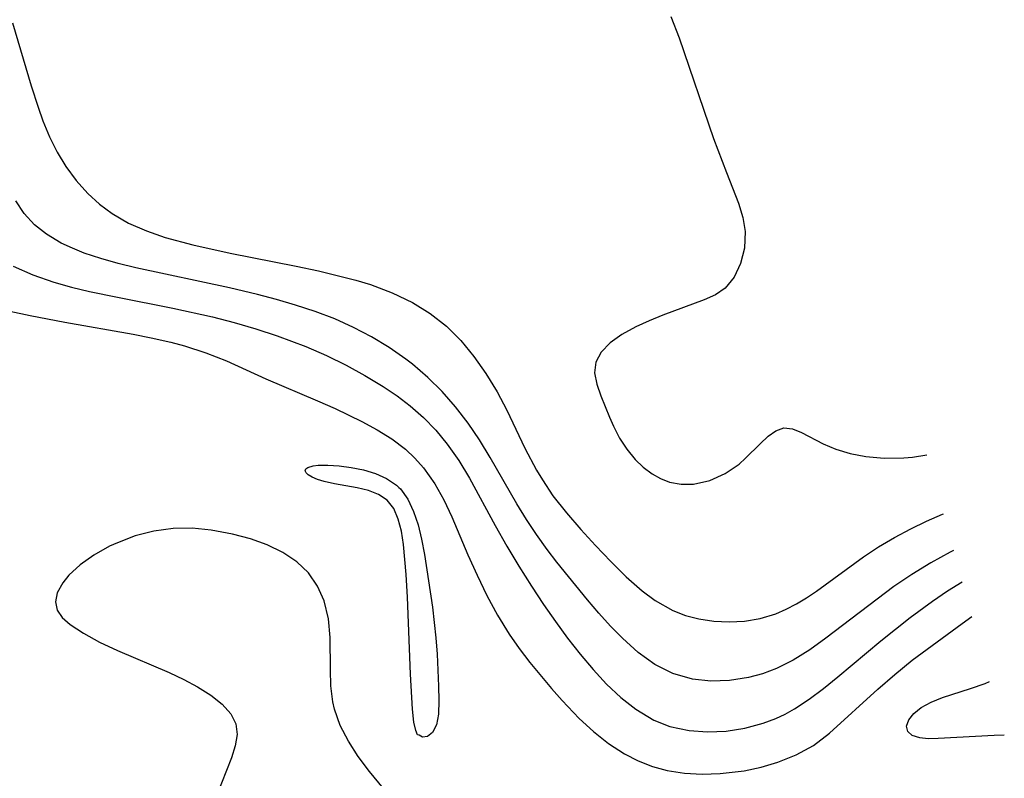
# Model space of a CAD drawing. Header units: metres. Extents: x 1073367 to 1082519, y 1569854 to 1574957.
# Tile 832 of 1056: x 1082026 to 1082106, y 1571749 to 1571811. Entities that reach past the tile are written whole.
import ezdxf

# ---------------------------------------------------------------- set-up
doc = ezdxf.new("R2010")
doc.units = ezdxf.units.M
doc.layers.add('CGG_CurvaNivelLidar_v1', color=253, linetype='Continuous', lineweight=30)

msp = doc.modelspace()

# ---------------------------------------------------------------- linework, layer by layer
at = {"layer": 'CGG_CurvaNivelLidar_v1'}
for p, q in [((1082079.1058, 1571810.9936, 77), (1082079.7686, 1571809.2431, 77)), ((1082025.2095, 1571810.4691, 76.5), (1082026.7425, 1571805.3139, 76.5)), ((1082079.7686, 1571809.2431, 77), (1082082.599, 1571801.0049, 77)), ((1082026.7425, 1571805.3139, 76.5), (1082027.3116, 1571803.5624, 76.5)), ((1082027.3116, 1571803.5624, 76.5), (1082027.7171, 1571802.4385, 76.5)), ((1082027.7171, 1571802.4385, 76.5), (1082028.2582, 1571801.1295, 76.5)), ((1082028.2582, 1571801.1295, 76.5), (1082028.8735, 1571799.8778, 76.5)), ((1082082.599, 1571801.0049, 77), (1082083.6435, 1571798.2271, 77)), ((1082028.8735, 1571799.8778, 76.5), (1082029.5795, 1571798.6994, 76.5)), ((1082029.5795, 1571798.6994, 76.5), (1082030.4377, 1571797.5505, 76.5)), ((1082083.6435, 1571798.2271, 77), (1082084.6322, 1571795.7122, 77)), ((1082030.4377, 1571797.5505, 76.5), (1082031.3968, 1571796.4978, 76.5)), ((1082031.3968, 1571796.4978, 76.5), (1082032.3417, 1571795.628, 76.5)), ((1082026.1867, 1571794.8617, 76), (1082025.4961, 1571795.9031, 76)), ((1082032.3417, 1571795.628, 76.5), (1082033.3659, 1571794.8566, 76.5)), ((1082084.6322, 1571795.7122, 77), (1082084.9991, 1571794.5293, 77)), ((1082027.0304, 1571793.9451, 76), (1082026.1867, 1571794.8617, 76)), ((1082033.3659, 1571794.8566, 76.5), (1082034.7207, 1571794.0759, 76.5)), ((1082028.012, 1571793.1579, 76), (1082027.0304, 1571793.9451, 76)), ((1082034.7207, 1571794.0759, 76.5), (1082036.1808, 1571793.435, 76.5)), ((1082084.9991, 1571794.5293, 77), (1082085.1939, 1571793.3857, 77)), ((1082029.2069, 1571792.4439, 76), (1082028.012, 1571793.1579, 76)), ((1082036.1808, 1571793.435, 76.5), (1082037.7203, 1571792.9012, 76.5)), ((1082085.1939, 1571793.3857, 77), (1082085.1296, 1571792.0274, 77)), ((1082030.1307, 1571792.0079, 76), (1082029.2069, 1571792.4439, 76)), ((1082037.7203, 1571792.9012, 76.5), (1082039.9771, 1571792.2827, 76.5)), ((1082039.9771, 1571792.2827, 76.5), (1082043.0247, 1571791.6216, 76.5)), ((1082031.1007, 1571791.6221, 76), (1082030.1307, 1571792.0079, 76)), ((1082032.4615, 1571791.166, 76), (1082031.1007, 1571791.6221, 76)), ((1082043.0247, 1571791.6216, 76.5), (1082048.4436, 1571790.5505, 76.5)), ((1082085.1296, 1571792.0274, 77), (1082084.7988, 1571790.7563, 77)), ((1082033.8743, 1571790.765, 76), (1082032.4615, 1571791.166, 76)), ((1082035.3261, 1571790.4048, 76), (1082033.8743, 1571790.765, 76)), ((1082084.7988, 1571790.7563, 77), (1082084.2824, 1571789.6417, 77)), ((1082025.2628, 1571790.5476, 75.5), (1082026.8753, 1571789.8307, 75.5)), ((1082026.8753, 1571789.8307, 75.5), (1082028.5945, 1571789.2412, 75.5)), ((1082042.9689, 1571788.7655, 76), (1082035.3261, 1571790.4048, 76)), ((1082048.4436, 1571790.5505, 76.5), (1082050.2744, 1571790.1546, 76.5)), ((1082050.2744, 1571790.1546, 76.5), (1082053.3183, 1571789.4023, 76.5)), ((1082028.5945, 1571789.2412, 75.5), (1082030.0406, 1571788.8378, 75.5)), ((1082053.3183, 1571789.4023, 76.5), (1082054.5307, 1571789.0354, 76.5)), ((1082054.5307, 1571789.0354, 76.5), (1082056.2874, 1571788.3735, 76.5)), ((1082084.2824, 1571789.6417, 77), (1082083.5357, 1571788.736, 77)), ((1082030.0406, 1571788.8378, 75.5), (1082031.5239, 1571788.4822, 75.5)), ((1082031.5239, 1571788.4822, 75.5), (1082033.8152, 1571788.0031, 75.5)), ((1082045.2696, 1571788.2217, 76), (1082042.9689, 1571788.7655, 76)), ((1082046.8278, 1571787.8126, 76), (1082045.2696, 1571788.2217, 76)), ((1082056.2874, 1571788.3735, 76.5), (1082057.954, 1571787.5668, 76.5)), ((1082083.5357, 1571788.736, 77), (1082082.7531, 1571788.212, 77)), ((1082033.8152, 1571788.0031, 75.5), (1082038.3426, 1571787.118, 75.5)), ((1082048.3692, 1571787.3656, 76), (1082046.8278, 1571787.8126, 76)), ((1082057.954, 1571787.5668, 76.5), (1082059.4018, 1571786.6759, 76.5)), ((1082081.8211, 1571787.7864, 77), (1082078.4524, 1571786.5339, 77)), ((1082082.7531, 1571788.212, 77), (1082081.8211, 1571787.7864, 77)), ((1082025.0043, 1571786.8624, 75), (1082026.6684, 1571786.4982, 75)), ((1082038.3426, 1571787.118, 75.5), (1082041.5776, 1571786.3915, 75.5)), ((1082049.9995, 1571786.8322, 76), (1082048.3692, 1571787.3656, 76)), ((1082051.593, 1571786.2253, 76), (1082049.9995, 1571786.8322, 76)), ((1082059.4018, 1571786.6759, 76.5), (1082060.7277, 1571785.6362, 76.5)), ((1082026.6684, 1571786.4982, 75), (1082029.4945, 1571785.961, 75)), ((1082029.4945, 1571785.961, 75), (1082035.1018, 1571784.9889, 75)), ((1082041.5776, 1571786.3915, 75.5), (1082043.3691, 1571785.922, 75.5)), ((1082043.3691, 1571785.922, 75.5), (1082045.1422, 1571785.4043, 75.5)), ((1082053.1279, 1571785.5326, 76), (1082051.593, 1571786.2253, 76)), ((1082077.3156, 1571786.0783, 77), (1082076.2238, 1571785.5783, 77)), ((1082078.4524, 1571786.5339, 77), (1082077.3156, 1571786.0783, 77)), ((1082045.1422, 1571785.4043, 75.5), (1082046.8925, 1571784.8371, 75.5)), ((1082054.6126, 1571784.7526, 76), (1082053.1279, 1571785.5326, 76)), ((1082060.7277, 1571785.6362, 76.5), (1082061.9007, 1571784.4557, 76.5)), ((1082076.2238, 1571785.5783, 77), (1082075.0978, 1571784.952, 77)), ((1082035.1018, 1571784.9889, 75), (1082036.5746, 1571784.6918, 75)), ((1082036.5746, 1571784.6918, 75), (1082038.1747, 1571784.3177, 75)), ((1082038.1747, 1571784.3177, 75), (1082039.3007, 1571784.0114, 75)), ((1082046.8925, 1571784.8371, 75.5), (1082049.2281, 1571783.9697, 75.5)), ((1082056.0427, 1571783.8886, 76), (1082054.6126, 1571784.7526, 76)), ((1082061.9007, 1571784.4557, 76.5), (1082062.9665, 1571783.1578, 76.5)), ((1082074.1326, 1571784.2589, 77), (1082073.3917, 1571783.5005, 77)), ((1082075.0978, 1571784.952, 77), (1082074.1326, 1571784.2589, 77)), ((1082039.3007, 1571784.0114, 75), (1082041.0451, 1571783.4516, 75)), ((1082041.0451, 1571783.4516, 75), (1082042.7301, 1571782.7979, 75)), ((1082049.2281, 1571783.9697, 75.5), (1082050.9271, 1571783.2262, 75.5)), ((1082057.41, 1571782.9386, 76), (1082056.0427, 1571783.8886, 76)), ((1082073.3917, 1571783.5005, 77), (1082072.9516, 1571782.6748, 77)), ((1082042.7301, 1571782.7979, 75), (1082045.9518, 1571781.3157, 75)), ((1082050.9271, 1571783.2262, 75.5), (1082052.5164, 1571782.4395, 75.5)), ((1082057.9495, 1571782.5227, 76), (1082057.41, 1571782.9386, 76)), ((1082062.9665, 1571783.1578, 76.5), (1082063.9702, 1571781.7504, 76.5)), ((1082072.9516, 1571782.6748, 77), (1082072.8642, 1571781.8147, 77)), ((1082052.5164, 1571782.4395, 75.5), (1082054.0607, 1571781.5922, 75.5)), ((1082059.2075, 1571781.4415, 76), (1082057.9495, 1571782.5227, 76)), ((1082072.8642, 1571781.8147, 77), (1082073.0348, 1571780.8946, 77)), ((1082045.9518, 1571781.3157, 75), (1082050.1868, 1571779.519, 75)), ((1082054.0607, 1571781.5922, 75.5), (1082055.5547, 1571780.6889, 75.5)), ((1082060.3875, 1571780.2726, 76), (1082059.2075, 1571781.4415, 76)), ((1082063.9702, 1571781.7504, 76.5), (1082064.881, 1571780.2665, 76.5)), ((1082055.5547, 1571780.6889, 75.5), (1082056.69, 1571779.9335, 75.5)), ((1082061.4897, 1571779.0253, 76), (1082060.3875, 1571780.2726, 76)), ((1082064.881, 1571780.2665, 76.5), (1082065.6692, 1571778.7561, 76.5)), ((1082073.0348, 1571780.8946, 77), (1082073.3711, 1571779.9187, 77)), ((1082050.1868, 1571779.519, 75), (1082051.6254, 1571778.8786, 75)), ((1082056.69, 1571779.9335, 75.5), (1082057.773, 1571779.1202, 75.5)), ((1082073.3711, 1571779.9187, 77), (1082074.0888, 1571778.1703, 77)), ((1082051.6254, 1571778.8786, 75), (1082053.8192, 1571777.8302, 75)), ((1082057.773, 1571779.1202, 75.5), (1082058.8654, 1571778.1572, 75.5)), ((1082062.5095, 1571777.7039, 76), (1082061.4897, 1571779.0253, 76)), ((1082065.6692, 1571778.7561, 76.5), (1082067.1496, 1571775.6525, 76.5)), ((1082053.8192, 1571777.8302, 75), (1082055.0776, 1571777.1511, 75)), ((1082058.8654, 1571778.1572, 75.5), (1082059.8779, 1571777.1074, 75.5)), ((1082074.0888, 1571778.1703, 77), (1082074.4098, 1571777.4416, 77)), ((1082055.0776, 1571777.1511, 75), (1082056.2725, 1571776.4016, 75)), ((1082059.8779, 1571777.1074, 75.5), (1082060.808, 1571775.9767, 75.5)), ((1082063.4393, 1571776.3216, 76), (1082062.5095, 1571777.7039, 76)), ((1082074.4098, 1571777.4416, 77), (1082074.9061, 1571776.4722, 77)), ((1082087.0576, 1571776.6154, 77), (1082087.7051, 1571777.0715, 77)), ((1082087.7051, 1571777.0715, 77), (1082088.3542, 1571777.2955, 77)), ((1082088.3542, 1571777.2955, 77), (1082089.0555, 1571777.2237, 77)), ((1082089.0555, 1571777.2237, 77), (1082089.8025, 1571776.9137, 77)), ((1082056.2725, 1571776.4016, 75), (1082057.3807, 1571775.5552, 75)), ((1082064.3092, 1571774.8902, 76), (1082063.4393, 1571776.3216, 76)), ((1082074.9061, 1571776.4722, 77), (1082075.4883, 1571775.548, 77)), ((1082086.3984, 1571776.0047, 77), (1082087.0576, 1571776.6154, 77)), ((1082089.8025, 1571776.9137, 77), (1082091.5646, 1571775.9875, 77)), ((1082057.3807, 1571775.5552, 75), (1082058.1522, 1571774.8294, 75)), ((1082060.808, 1571775.9767, 75.5), (1082061.7506, 1571774.6236, 75.5)), ((1082067.1496, 1571775.6525, 76.5), (1082068.1023, 1571773.8497, 76.5)), ((1082075.4883, 1571775.548, 77), (1082076.168, 1571774.7092, 77)), ((1082085.2178, 1571774.8193, 77), (1082086.3984, 1571776.0047, 77)), ((1082091.5646, 1571775.9875, 77), (1082092.6163, 1571775.5611, 77)), ((1082092.6163, 1571775.5611, 77), (1082093.7851, 1571775.2104, 77)), ((1082058.1522, 1571774.8294, 75), (1082058.8555, 1571774.0343, 75)), ((1082061.7506, 1571774.6236, 75.5), (1082062.614, 1571773.1992, 75.5)), ((1082066.4983, 1571771.0787, 76), (1082064.3092, 1571774.8902, 76)), ((1082076.168, 1571774.7092, 77), (1082076.8365, 1571774.0838, 77)), ((1082084.6822, 1571774.3446, 77), (1082085.2178, 1571774.8193, 77)), ((1082093.7851, 1571775.2104, 77), (1082095.0461, 1571774.9587, 77)), ((1082095.0461, 1571774.9587, 77), (1082096.5714, 1571774.8196, 77)), ((1082096.5714, 1571774.8196, 77), (1082098.1582, 1571774.8467, 77)), ((1082098.1582, 1571774.8467, 77), (1082098.8907, 1571774.9153, 77)), ((1082098.8907, 1571774.9153, 77), (1082100.0414, 1571775.0951, 77)), ((1082049.1756, 1571773.7858, 74.5), (1082049.2225, 1571773.9394, 74.5)), ((1082049.2477, 1571773.6191, 74.5), (1082049.1756, 1571773.7858, 74.5)), ((1082049.2225, 1571773.9394, 74.5), (1082049.3793, 1571774.069, 74.5)), ((1082049.3793, 1571774.069, 74.5), (1082049.8205, 1571774.2008, 74.5)), ((1082049.8205, 1571774.2008, 74.5), (1082050.2478, 1571774.2436, 74.5)), ((1082050.2478, 1571774.2436, 74.5), (1082051.0401, 1571774.2496, 74.5)), ((1082051.0401, 1571774.2496, 74.5), (1082051.9511, 1571774.19, 74.5)), ((1082051.9511, 1571774.19, 74.5), (1082052.9307, 1571774.0631, 74.5)), ((1082052.9307, 1571774.0631, 74.5), (1082053.9343, 1571773.8608, 74.5)), ((1082053.9343, 1571773.8608, 74.5), (1082054.9193, 1571773.5683, 74.5)), ((1082058.8555, 1571774.0343, 75), (1082059.7775, 1571772.7318, 75)), ((1082068.1023, 1571773.8497, 76.5), (1082068.5838, 1571773.0391, 76.5)), ((1082076.8365, 1571774.0838, 77), (1082077.5635, 1571773.553, 77)), ((1082083.5515, 1571773.5753, 77), (1082084.6822, 1571774.3446, 77)), ((1082049.4285, 1571773.4513, 74.5), (1082049.2477, 1571773.6191, 74.5)), ((1082049.7354, 1571773.2729, 74.5), (1082049.4285, 1571773.4513, 74.5)), ((1082050.1923, 1571773.083, 74.5), (1082049.7354, 1571773.2729, 74.5)), ((1082050.7412, 1571772.9143, 74.5), (1082050.1923, 1571773.083, 74.5)), ((1082051.5858, 1571772.7301, 74.5), (1082050.7412, 1571772.9143, 74.5)), ((1082054.9193, 1571773.5683, 74.5), (1082055.8424, 1571773.1628, 74.5)), ((1082055.8424, 1571773.1628, 74.5), (1082056.6566, 1571772.6125, 74.5)), ((1082062.614, 1571773.1992, 75.5), (1082064.7274, 1571769.3026, 75.5)), ((1082068.5838, 1571773.0391, 76.5), (1082069.4501, 1571771.7486, 76.5)), ((1082077.5635, 1571773.553, 77), (1082078.2548, 1571773.1596, 77)), ((1082078.2548, 1571773.1596, 77), (1082078.9789, 1571772.8701, 77)), ((1082080.9424, 1571772.6943, 77), (1082082.284, 1571773.0019, 77)), ((1082082.284, 1571773.0019, 77), (1082083.5515, 1571773.5753, 77)), ((1082053.4418, 1571772.3981, 74.5), (1082051.5858, 1571772.7301, 74.5)), ((1082054.3541, 1571772.1753, 74.5), (1082053.4418, 1571772.3981, 74.5)), ((1082055.1887, 1571771.8565, 74.5), (1082054.3541, 1571772.1753, 74.5)), ((1082056.6566, 1571772.6125, 74.5), (1082056.8496, 1571772.4352, 74.5)), ((1082056.8496, 1571772.4352, 74.5), (1082056.9805, 1571772.2998, 74.5)), ((1082056.9805, 1571772.2998, 74.5), (1082057.587, 1571771.4573, 74.5)), ((1082059.7775, 1571772.7318, 75), (1082060.521, 1571771.4171, 75)), ((1082078.9789, 1571772.8701, 77), (1082079.9476, 1571772.683, 77)), ((1082079.9476, 1571772.683, 77), (1082080.9424, 1571772.6943, 77)), ((1082055.8888, 1571771.3875, 74.5), (1082055.1887, 1571771.8565, 74.5)), ((1082056.422, 1571770.7016, 74.5), (1082055.8888, 1571771.3875, 74.5)), ((1082057.587, 1571771.4573, 74.5), (1082058.0516, 1571770.466, 74.5)), ((1082060.521, 1571771.4171, 75), (1082061.1815, 1571770.0323, 75)), ((1082069.4501, 1571771.7486, 76.5), (1082070.5537, 1571770.3377, 76.5)), ((1082056.7937, 1571769.8401, 74.5), (1082056.422, 1571770.7016, 74.5)), ((1082067.2861, 1571769.809, 76), (1082066.4983, 1571771.0787, 76)), ((1082057.0463, 1571768.8452, 74.5), (1082056.7937, 1571769.8401, 74.5)), ((1082058.0516, 1571770.466, 74.5), (1082058.4107, 1571769.3643, 74.5)), ((1082061.1815, 1571770.0323, 75), (1082062.4934, 1571766.9035, 75)), ((1082068.114, 1571768.5661, 76), (1082067.2861, 1571769.809, 76)), ((1082070.5537, 1571770.3377, 76.5), (1082071.7319, 1571768.9885, 76.5)), ((1082100.02, 1571769.6641, 76.5), (1082101.3217, 1571770.2277, 76.5)), ((1082101.3217, 1571770.2277, 76.5), (1082101.408, 1571770.26, 76.5)), ((1082038.3714, 1571769.0767, 75), (1082036.7916, 1571768.8571, 75)), ((1082039.9282, 1571769.0912, 75), (1082038.3714, 1571769.0767, 75)), ((1082041.4866, 1571768.9396, 75), (1082039.9282, 1571769.0912, 75)), ((1082043.2332, 1571768.61, 75), (1082041.4866, 1571768.9396, 75)), ((1082058.4107, 1571769.3643, 74.5), (1082058.6946, 1571768.1828, 74.5)), ((1082064.7274, 1571769.3026, 75.5), (1082065.6747, 1571767.629, 75.5)), ((1082071.7319, 1571768.9885, 76.5), (1082072.9452, 1571767.6753, 76.5)), ((1082097.4069, 1571768.3367, 76.5), (1082098.7462, 1571769.0492, 76.5)), ((1082098.7462, 1571769.0492, 76.5), (1082100.02, 1571769.6641, 76.5)), ((1082035.2593, 1571768.4555, 75), (1082033.8023, 1571767.9026, 75)), ((1082036.7916, 1571768.8571, 75), (1082035.2593, 1571768.4555, 75)), ((1082044.6867, 1571768.2184, 75), (1082043.2332, 1571768.61, 75)), ((1082046.0714, 1571767.7213, 75), (1082044.6867, 1571768.2184, 75)), ((1082057.2158, 1571767.7507, 74.5), (1082057.0463, 1571768.8452, 74.5)), ((1082058.6946, 1571768.1828, 74.5), (1082058.9285, 1571766.9454, 74.5)), ((1082068.9816, 1571767.3545, 76), (1082068.114, 1571768.5661, 76)), ((1082096.1075, 1571767.5727, 76.5), (1082097.4069, 1571768.3367, 76.5)), ((1082033.1688, 1571767.6052, 75), (1082031.8888, 1571766.8863, 75)), ((1082033.8023, 1571767.9026, 75), (1082033.1688, 1571767.6052, 75)), ((1082047.3539, 1571767.0988, 75), (1082046.0714, 1571767.7213, 75)), ((1082057.4311, 1571765.3112, 74.5), (1082057.2158, 1571767.7507, 74.5)), ((1082065.6747, 1571767.629, 75.5), (1082066.6663, 1571765.9716, 75.5)), ((1082069.7807, 1571766.3098, 76), (1082068.9816, 1571767.3545, 76)), ((1082072.9452, 1571767.6753, 76.5), (1082074.1878, 1571766.364, 76.5)), ((1082094.8562, 1571766.7547, 76.5), (1082096.1075, 1571767.5727, 76.5)), ((1082102.2382, 1571767.2735, 76), (1082101.9645, 1571767.1394, 76)), ((1082031.8888, 1571766.8863, 75), (1082030.7616, 1571766.088, 75)), ((1082048.4832, 1571766.3389, 75), (1082047.3539, 1571767.0988, 75)), ((1082058.9285, 1571766.9454, 74.5), (1082059.5924, 1571762.6266, 74.5)), ((1082062.4934, 1571766.9035, 75), (1082063.2417, 1571765.2339, 75)), ((1082091.0255, 1571763.9268, 76.5), (1082094.8562, 1571766.7547, 76.5)), ((1082101.9645, 1571767.1394, 76), (1082100.3686, 1571766.2584, 76)), ((1082030.7616, 1571766.088, 75), (1082029.8336, 1571765.2338, 75)), ((1082049.4389, 1571765.4265, 75), (1082048.4832, 1571766.3389, 75)), ((1082066.6663, 1571765.9716, 75.5), (1082067.6953, 1571764.3333, 75.5)), ((1082072.2734, 1571763.2175, 76), (1082069.7807, 1571766.3098, 76)), ((1082074.1878, 1571766.364, 76.5), (1082075.4492, 1571765.1092, 76.5)), ((1082100.3686, 1571766.2584, 76), (1082098.8165, 1571765.3097, 76)), ((1082029.8336, 1571765.2338, 75), (1082029.3388, 1571764.6263, 75)), ((1082050.193, 1571764.3474, 75), (1082049.4389, 1571765.4265, 75)), ((1082057.5569, 1571763.4454, 74.5), (1082057.4311, 1571765.3112, 74.5)), ((1082063.2417, 1571765.2339, 75), (1082064.0535, 1571763.5797, 75)), ((1082075.4492, 1571765.1092, 76.5), (1082076.7521, 1571763.9594, 76.5)), ((1082098.8165, 1571765.3097, 76), (1082097.3557, 1571764.3219, 76)), ((1082029.3388, 1571764.6263, 75), (1082028.8888, 1571763.8102, 75)), ((1082050.7267, 1571763.1408, 75), (1082050.193, 1571764.3474, 75)), ((1082067.6953, 1571764.3333, 75.5), (1082068.6835, 1571762.8343, 75.5)), ((1082097.3557, 1571764.3219, 76), (1082091.7969, 1571760.0766, 76)), ((1082101.7502, 1571763.9494, 75.5), (1082102.9466, 1571764.6926, 75.5)), ((1082028.8888, 1571763.8102, 75), (1082028.7431, 1571763.0726, 75)), ((1082057.7964, 1571757.1283, 74.5), (1082057.5569, 1571763.4454, 74.5)), ((1082064.0535, 1571763.5797, 75), (1082064.9192, 1571761.9732, 75)), ((1082076.7521, 1571763.9594, 76.5), (1082077.8123, 1571763.1732, 76.5)), ((1082089.3746, 1571762.8846, 76.5), (1082090.207, 1571763.3823, 76.5)), ((1082090.207, 1571763.3823, 76.5), (1082091.0255, 1571763.9268, 76.5)), ((1082100.5125, 1571763.1136, 75.5), (1082101.7502, 1571763.9494, 75.5)), ((1082028.7431, 1571763.0726, 75), (1082028.8777, 1571762.3804, 75)), ((1082051.0712, 1571761.6763, 75), (1082050.7267, 1571763.1408, 75)), ((1082059.5924, 1571762.6266, 74.5), (1082059.8721, 1571760.117, 74.5)), ((1082068.6835, 1571762.8343, 75.5), (1082069.6484, 1571761.4479, 75.5)), ((1082073.2061, 1571762.1264, 76), (1082072.2734, 1571763.2175, 76)), ((1082077.8123, 1571763.1732, 76.5), (1082079.2587, 1571762.3548, 76.5)), ((1082087.6822, 1571762.0851, 76.5), (1082088.5378, 1571762.4499, 76.5)), ((1082088.5378, 1571762.4499, 76.5), (1082089.3746, 1571762.8846, 76.5)), ((1082098.6963, 1571761.7841, 75.5), (1082100.5125, 1571763.1136, 75.5)), ((1082028.8777, 1571762.3804, 75), (1082029.2914, 1571761.7762, 75)), ((1082029.2914, 1571761.7762, 75), (1082029.9358, 1571761.2139, 75)), ((1082051.2143, 1571760.142, 75), (1082051.0712, 1571761.6763, 75)), ((1082064.9192, 1571761.9732, 75), (1082065.8686, 1571760.4159, 75)), ((1082074.1577, 1571761.0767, 76), (1082073.2061, 1571762.1264, 76)), ((1082079.2587, 1571762.3548, 76.5), (1082080.3095, 1571761.9506, 76.5)), ((1082080.3095, 1571761.9506, 76.5), (1082081.3985, 1571761.6668, 76.5)), ((1082081.3985, 1571761.6668, 76.5), (1082082.6268, 1571761.4786, 76.5)), ((1082085.1173, 1571761.484, 76.5), (1082086.415, 1571761.7036, 76.5)), ((1082086.415, 1571761.7036, 76.5), (1082087.6822, 1571762.0851, 76.5)), ((1082096.2867, 1571759.8632, 75.5), (1082098.6963, 1571761.7841, 75.5)), ((1082102.9362, 1571761.2993, 75), (1082103.7233, 1571761.8635, 75)), ((1082029.9358, 1571761.2139, 75), (1082031.034, 1571760.4871, 75)), ((1082069.6484, 1571761.4479, 75.5), (1082070.6434, 1571760.0943, 75.5)), ((1082075.133, 1571760.0839, 76), (1082074.1577, 1571761.0767, 76)), ((1082082.6268, 1571761.4786, 76.5), (1082083.8712, 1571761.4166, 76.5)), ((1082083.8712, 1571761.4166, 76.5), (1082085.1173, 1571761.484, 76.5)), ((1082098.8577, 1571758.2835, 75), (1082102.9362, 1571761.2993, 75)), ((1082031.034, 1571760.4871, 75), (1082032.3465, 1571759.7676, 75)), ((1082051.2395, 1571757.4959, 75), (1082051.2143, 1571760.142, 75)), ((1082059.8721, 1571760.117, 74.5), (1082059.9669, 1571758.7668, 74.5)), ((1082065.8686, 1571760.4159, 75), (1082066.6868, 1571759.2391, 75)), ((1082070.6434, 1571760.0943, 75.5), (1082071.6697, 1571758.7831, 75.5)), ((1082076.4364, 1571758.9181, 76), (1082075.133, 1571760.0839, 76)), ((1082091.7969, 1571760.0766, 76), (1082090.4706, 1571759.1361, 76)), ((1082032.3465, 1571759.7676, 75), (1082033.8069, 1571759.0703, 75)), ((1082066.6868, 1571759.2391, 75), (1082067.5564, 1571758.098, 75)), ((1082092.7721, 1571756.9116, 75.5), (1082096.2867, 1571759.8632, 75.5)), ((1082033.8069, 1571759.0703, 75), (1082038.0393, 1571757.262, 75)), ((1082059.9669, 1571758.7668, 74.5), (1082060.084, 1571756.1406, 74.5)), ((1082071.6697, 1571758.7831, 75.5), (1082072.7304, 1571757.5278, 75.5)), ((1082077.8042, 1571757.9293, 76), (1082076.4364, 1571758.9181, 76)), ((1082090.4706, 1571759.1361, 76), (1082089.124, 1571758.2927, 76)), ((1082067.5564, 1571758.098, 75), (1082069.3258, 1571755.9634, 75)), ((1082079.2555, 1571757.183, 76), (1082077.8042, 1571757.9293, 76)), ((1082089.124, 1571758.2927, 76), (1082087.7393, 1571757.5957, 76)), ((1082097.4249, 1571757.1177, 75), (1082098.8577, 1571758.2835, 75)), ((1082038.0393, 1571757.262, 75), (1082039.2357, 1571756.6928, 75)), ((1082051.2844, 1571756.1792, 75), (1082051.2395, 1571757.4959, 75)), ((1082057.9619, 1571754.2748, 74.5), (1082057.7964, 1571757.1283, 74.5)), ((1082072.7304, 1571757.5278, 75.5), (1082073.8486, 1571756.3287, 75.5)), ((1082080.8607, 1571756.7286, 76), (1082079.2555, 1571757.183, 76)), ((1082085.4483, 1571756.8723, 76), (1082083.9064, 1571756.6305, 76)), ((1082086.6057, 1571757.1771, 76), (1082085.4483, 1571756.8723, 76)), ((1082087.7393, 1571757.5957, 76), (1082086.6057, 1571757.1771, 76)), ((1082091.6026, 1571755.967, 75.5), (1082092.7721, 1571756.9116, 75.5)), ((1082096.0391, 1571755.9077, 75), (1082097.4249, 1571757.1177, 75)), ((1082039.2357, 1571756.6928, 75), (1082040.3582, 1571756.0911, 75)), ((1082040.3582, 1571756.0911, 75), (1082041.4502, 1571755.4036, 75)), ((1082051.4411, 1571754.8838, 75), (1082051.2844, 1571756.1792, 75)), ((1082060.084, 1571756.1406, 74.5), (1082060.1084, 1571754.9802, 74.5)), ((1082073.8486, 1571756.3287, 75.5), (1082075.0147, 1571755.2303, 75.5)), ((1082082.3686, 1571756.5755, 76), (1082080.8607, 1571756.7286, 76)), ((1082083.9064, 1571756.6305, 76), (1082082.3686, 1571756.5755, 76)), ((1082103.6375, 1571755.9544, 74.5), (1082104.8376, 1571756.3636, 74.5)), ((1082104.8376, 1571756.3636, 74.5), (1082105.1892, 1571756.5233, 74.5)), ((1082041.4502, 1571755.4036, 75), (1082042.376, 1571754.6729, 75)), ((1082069.3258, 1571755.9634, 75), (1082070.2113, 1571754.9678, 75)), ((1082075.0147, 1571755.2303, 75.5), (1082076.2385, 1571754.2643, 75.5)), ((1082090.4224, 1571755.0838, 75.5), (1082091.6026, 1571755.967, 75.5)), ((1082092.0984, 1571752.3056, 75), (1082096.0391, 1571755.9077, 75)), ((1082100.393, 1571754.8503, 74.5), (1082101.32, 1571755.2345, 74.5)), ((1082101.32, 1571755.2345, 74.5), (1082103.6375, 1571755.9544, 74.5)), ((1082042.376, 1571754.6729, 75), (1082043.0823, 1571753.8937, 75)), ((1082051.5803, 1571754.2601, 75), (1082051.4411, 1571754.8838, 75)), ((1082060.1084, 1571754.9802, 74.5), (1082060.0852, 1571753.8692, 74.5)), ((1082070.2113, 1571754.9678, 75), (1082071.6083, 1571753.5192, 75)), ((1082089.2206, 1571754.2916, 75.5), (1082090.4224, 1571755.0838, 75.5)), ((1082098.9826, 1571753.9184, 74.5), (1082099.5932, 1571754.4047, 74.5)), ((1082099.5932, 1571754.4047, 74.5), (1082100.393, 1571754.8503, 74.5)), ((1082043.0823, 1571753.8937, 75), (1082043.504, 1571753.0574, 75)), ((1082052.0496, 1571752.9378, 75), (1082051.5803, 1571754.2601, 75)), ((1082058.0798, 1571753.213, 74.5), (1082057.9619, 1571754.2748, 74.5)), ((1082060.0852, 1571753.8692, 74.5), (1082059.9288, 1571752.9898, 74.5)), ((1082076.2385, 1571754.2643, 75.5), (1082077.7207, 1571753.3773, 75.5)), ((1082087.6909, 1571753.4997, 75.5), (1082088.4573, 1571753.8615, 75.5)), ((1082088.4573, 1571753.8615, 75.5), (1082089.2206, 1571754.2916, 75.5)), ((1082098.5702, 1571753.4, 74.5), (1082098.9826, 1571753.9184, 74.5)), ((1082043.504, 1571753.0574, 75), (1082043.5972, 1571752.1959, 75)), ((1082052.71, 1571751.6546, 75), (1082052.0496, 1571752.9378, 75)), ((1082058.2206, 1571752.5133, 74.5), (1082058.0798, 1571753.213, 74.5)), ((1082059.9288, 1571752.9898, 74.5), (1082059.601, 1571752.3643, 74.5)), ((1082071.6083, 1571753.5192, 75), (1082072.7826, 1571752.4376, 75)), ((1082077.7207, 1571753.3773, 75.5), (1082079.0231, 1571752.8617, 75.5)), ((1082079.0231, 1571752.8617, 75.5), (1082080.5977, 1571752.5206, 75.5)), ((1082085.168, 1571752.7139, 75.5), (1082086.666, 1571753.113, 75.5)), ((1082086.666, 1571753.113, 75.5), (1082087.6909, 1571753.4997, 75.5)), ((1082098.3974, 1571752.8887, 74.5), (1082098.5702, 1571753.4, 74.5)), ((1082098.4914, 1571752.4427, 74.5), (1082098.3974, 1571752.8887, 74.5)), ((1082043.5972, 1571752.1959, 75), (1082043.4488, 1571751.2723, 75)), ((1082058.3717, 1571752.1733, 74.5), (1082058.2206, 1571752.5133, 74.5)), ((1082058.5, 1571752.1334, 74.5), (1082058.3717, 1571752.1733, 74.5)), ((1082058.7861, 1571751.9789, 74.5), (1082058.5, 1571752.1334, 74.5)), ((1082059.1768, 1571752.0286, 74.5), (1082058.7861, 1571751.9789, 74.5)), ((1082059.601, 1571752.3643, 74.5), (1082059.1768, 1571752.0286, 74.5)), ((1082072.7826, 1571752.4376, 75), (1082074.0109, 1571751.4577, 75)), ((1082080.5977, 1571752.5206, 75.5), (1082082.111, 1571752.4125, 75.5)), ((1082082.111, 1571752.4125, 75.5), (1082083.6421, 1571752.4807, 75.5)), ((1082083.6421, 1571752.4807, 75.5), (1082085.168, 1571752.7139, 75.5)), ((1082090.7732, 1571751.307, 75), (1082092.0984, 1571752.3056, 75)), ((1082098.8644, 1571752.1134, 74.5), (1082098.4914, 1571752.4427, 74.5)), ((1082099.4721, 1571751.9152, 74.5), (1082098.8644, 1571752.1134, 74.5)), ((1082105.5723, 1571752.1271, 74.5), (1082100.9679, 1571751.8553, 74.5)), ((1082106.3918, 1571752.1422, 74.5), (1082105.5723, 1571752.1271, 74.5)), ((1082043.4488, 1571751.2723, 75), (1082043.1385, 1571750.284, 75)), ((1082053.5162, 1571750.4018, 75), (1082052.71, 1571751.6546, 75)), ((1082074.0109, 1571751.4577, 75), (1082075.3044, 1571750.6113, 75)), ((1082089.367, 1571750.5283, 75), (1082090.7732, 1571751.307, 75)), ((1082100.1596, 1571751.8497, 74.5), (1082099.4721, 1571751.9152, 74.5)), ((1082100.9679, 1571751.8553, 74.5), (1082100.1596, 1571751.8497, 74.5)), ((1082054.4305, 1571749.1715, 75), (1082053.5162, 1571750.4018, 75)), ((1082075.3044, 1571750.6113, 75), (1082076.4277, 1571750.0375, 75)), ((1082087.8599, 1571749.9261, 75), (1082089.367, 1571750.5283, 75)), ((1082043.1385, 1571750.284, 75), (1082041.9105, 1571747.1682, 75)), ((1082076.4277, 1571750.0375, 75), (1082077.5955, 1571749.5823, 75)), ((1082077.5955, 1571749.5823, 75), (1082078.7995, 1571749.2507, 75)), ((1082086.4936, 1571749.5274, 75), (1082087.8599, 1571749.9261, 75)), ((1082055.5791, 1571747.7676, 75), (1082054.4305, 1571749.1715, 75)), ((1082078.7995, 1571749.2507, 75), (1082080.2226, 1571749.0262, 75)), ((1082080.2226, 1571749.0262, 75), (1082081.6691, 1571748.9486, 75)), ((1082081.6691, 1571748.9486, 75), (1082083.1248, 1571748.9953, 75)), ((1082083.1248, 1571748.9953, 75), (1082085.0894, 1571749.2333, 75)), ((1082085.0894, 1571749.2333, 75), (1082086.4936, 1571749.5274, 75))]:
    msp.add_line(p, q, dxfattribs=at)

doc.saveas('drawing.dxf')
